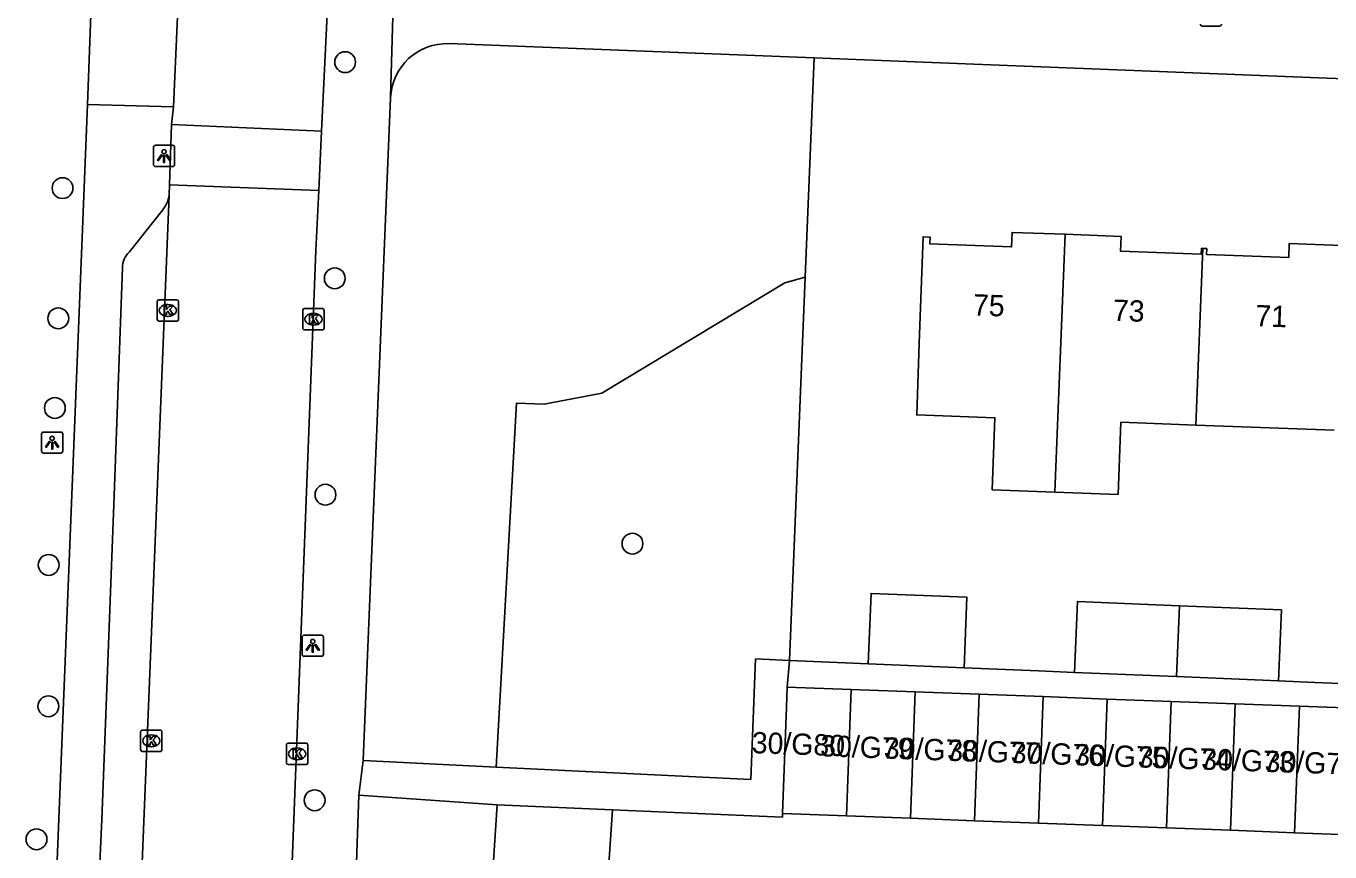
# Model space of a CAD drawing. Extents: x 161355 to 162026, y 386504 to 387459.
# Drawn here: x 161436 to 161497.3, y 386600.8 to 386639.6 of the extents above; entities that cross this region are included whole.
import ezdxf

# ---------------------------------------------------------------- set-up
doc = ezdxf.new("R2010")
doc.units = 0
for name, color, linetype in [('IMGEO_Boom', 7, 'Continuous'), ('IMGEO_Groenvoorziening', 7, 'Continuous'), ('IMGEO_Kolk', 7, 'Continuous'), ('IMGEO_Lichtpunt', 7, 'Continuous'), ('IMGEO_Pand', 7, 'Continuous'), ('IMGEO_Pand_nummerreeks', 7, 'Continuous'), ('IMGEO_Parkeervlak_open', 7, 'Continuous'), ('IMGEO_Rijbaan_lokaal_open', 7, 'Continuous'), ('IMGEO_Voetpad_open', 7, 'Continuous')]:
    doc.layers.add(name, color=color, linetype=linetype)

msp = doc.modelspace()

# ---------------------------------------------------------------- linework, layer by layer
at = {"layer": 'IMGEO_Boom'}
for centre in [(161451.047, 386637.91), (161437.761, 386631.99), (161450.559, 386627.751), (161437.561, 386625.87), (161437.4, 386621.655), (161450.121, 386617.58), (161464.556, 386615.28), (161437.109, 386614.279), (161437.096, 386607.636), (161449.613, 386603.218), (161436.536, 386601.385)]:
    msp.add_circle(centre, 0.489, dxfattribs=at)
at = {"layer": 'IMGEO_Groenvoorziening'}
for points in [[(161473.095, 386638.11), (161472.683, 386627.808)], [(161458.156, 386604.78), (161459.104, 386621.878), (161460.405, 386621.843), (161463.123, 386622.347), (161471.727, 386627.539), (161472.683, 386627.808)], [(161472.683, 386627.808), (161471.937, 386609.792)]]:
    msp.add_lwpolyline(points, dxfattribs=at)
at = {"layer": 'IMGEO_Kolk'}
for p, q in [((161442.211, 386625.817), (161442.211, 386626.669)), ((161442.286, 386626.743), (161443.138, 386626.743)), ((161442.699, 386626.523), (161442.724, 386626.523)), ((161443.212, 386626.669), (161443.212, 386625.817)), ((161442.722, 386625.963), (161442.697, 386625.963)), ((161449.059, 386625.404), (161449.059, 386626.256)), ((161449.134, 386626.33), (161449.986, 386626.33)), ((161449.547, 386626.11), (161449.572, 386626.11)), ((161450.06, 386626.256), (161450.06, 386625.404)), ((161443.138, 386625.743), (161442.286, 386625.743)), ((161449.986, 386625.33), (161449.134, 386625.33)), ((161449.57, 386625.55), (161449.545, 386625.55)), ((161441.434, 386605.588), (161441.434, 386606.44)), ((161441.509, 386606.514), (161442.361, 386606.514)), ((161441.922, 386606.294), (161441.947, 386606.294)), ((161442.435, 386606.44), (161442.435, 386605.588)), ((161441.945, 386605.734), (161441.92, 386605.734)), ((161448.291, 386604.975), (161448.291, 386605.827)), ((161448.366, 386605.901), (161449.218, 386605.901)), ((161448.779, 386605.681), (161448.804, 386605.681)), ((161449.292, 386605.827), (161449.292, 386604.975)), ((161442.361, 386605.514), (161441.509, 386605.514)), ((161448.802, 386605.121), (161448.777, 386605.121)), ((161449.218, 386604.901), (161448.366, 386604.901))]:
    msp.add_line(p, q, dxfattribs=at)
for points in [[(161442.211, 386625.817), (161442.211, 386626.669)], [(161442.286, 386626.743), (161443.138, 386626.743)], [(161443.212, 386626.669), (161443.212, 386625.817)], [(161442.532, 386626.443), (161442.655, 386626.443), (161442.655, 386626.292), (161442.785, 386626.443), (161442.949, 386626.443), (161442.803, 386626.292), (161442.956, 386626.043), (161442.804, 386626.043), (161442.719, 386626.207), (161442.655, 386626.14), (161442.655, 386626.043), (161442.532, 386626.043), (161442.532, 386626.443)], [(161449.059, 386625.404), (161449.059, 386626.256)], [(161449.134, 386626.33), (161449.986, 386626.33)], [(161449.38, 386626.03), (161449.503, 386626.03), (161449.503, 386625.879), (161449.633, 386626.03), (161449.797, 386626.03), (161449.651, 386625.879), (161449.804, 386625.63), (161449.652, 386625.63), (161449.567, 386625.794), (161449.503, 386625.727), (161449.503, 386625.63), (161449.38, 386625.63), (161449.38, 386626.03)], [(161450.06, 386626.256), (161450.06, 386625.404)], [(161443.138, 386625.743), (161442.286, 386625.743)], [(161449.986, 386625.33), (161449.134, 386625.33)], [(161441.434, 386605.588), (161441.434, 386606.44)], [(161441.509, 386606.514), (161442.361, 386606.514)], [(161442.435, 386606.44), (161442.435, 386605.588)], [(161441.755, 386606.214), (161441.878, 386606.214), (161441.878, 386606.063), (161442.008, 386606.214), (161442.172, 386606.214), (161442.026, 386606.063), (161442.179, 386605.814), (161442.027, 386605.814), (161441.942, 386605.978), (161441.878, 386605.911), (161441.878, 386605.814), (161441.755, 386605.814), (161441.755, 386606.214)], [(161448.291, 386604.975), (161448.291, 386605.827)], [(161448.366, 386605.901), (161449.218, 386605.901)], [(161449.292, 386605.827), (161449.292, 386604.975)], [(161442.361, 386605.514), (161441.509, 386605.514)], [(161448.612, 386605.601), (161448.735, 386605.601), (161448.735, 386605.45), (161448.865, 386605.601), (161449.029, 386605.601), (161448.883, 386605.45), (161449.036, 386605.201), (161448.884, 386605.201), (161448.799, 386605.365), (161448.735, 386605.298), (161448.735, 386605.201), (161448.612, 386605.201), (161448.612, 386605.601)], [(161449.218, 386604.901), (161448.366, 386604.901)]]:
    msp.add_lwpolyline(points, dxfattribs=at)
for centre, start, end in [((161442.288, 386626.667), 91.55205, 178.44795), ((161442.288, 386626.667), 91.55205, 178.44795), ((161443.136, 386626.667), 1.55205, 88.44795), ((161443.136, 386626.667), 1.55205, 88.44795), ((161449.136, 386626.254), 91.55205, 178.44795), ((161449.136, 386626.254), 91.55205, 178.44795), ((161449.984, 386626.254), 1.55205, 88.44795), ((161449.984, 386626.254), 1.55205, 88.44795), ((161442.288, 386625.819), 181.55205, 268.44795), ((161442.288, 386625.819), 181.55205, 268.44795), ((161443.136, 386625.819), 271.55205, 358.44795), ((161443.136, 386625.819), 271.55205, 358.44795), ((161449.136, 386625.406), 181.55205, 268.44795), ((161449.136, 386625.406), 181.55205, 268.44795), ((161449.984, 386625.406), 271.55205, 358.44795), ((161449.984, 386625.406), 271.55205, 358.44795), ((161441.511, 386606.438), 91.55205, 178.44795), ((161441.511, 386606.438), 91.55205, 178.44795), ((161442.359, 386606.438), 1.55205, 88.44795), ((161442.359, 386606.438), 1.55205, 88.44795), ((161448.368, 386605.825), 91.55205, 178.44795), ((161448.368, 386605.825), 91.55205, 178.44795), ((161449.216, 386605.825), 1.55205, 88.44795), ((161449.216, 386605.825), 1.55205, 88.44795), ((161441.511, 386605.59), 181.55205, 268.44795), ((161441.511, 386605.59), 181.55205, 268.44795), ((161442.359, 386605.59), 271.55205, 358.44795), ((161442.359, 386605.59), 271.55205, 358.44795), ((161448.368, 386604.977), 181.55205, 268.44795), ((161448.368, 386604.977), 181.55205, 268.44795), ((161449.216, 386604.977), 271.55205, 358.44795), ((161449.216, 386604.977), 271.55205, 358.44795)]:
    msp.add_arc(centre, 0.0765, start, end, dxfattribs=at)
for centre, major_axis, ratio, start_param, end_param in [((161442.698, 386626.243), (-0.387, 0.002), 0.722429, 4.712389, 7.853982), ((161442.723, 386626.243), (-0.39, 0.002), 0.717154, 1.570796, 4.712389), ((161449.546, 386625.83), (-0.387, 0.002), 0.722429, 4.712389, 7.853982), ((161449.571, 386625.83), (-0.39, 0.002), 0.717154, 1.570796, 4.712389), ((161441.921, 386606.014), (-0.387, 0.002), 0.722429, 4.712389, 7.853982), ((161441.946, 386606.014), (-0.39, 0.002), 0.717154, 1.570796, 4.712389), ((161448.778, 386605.401), (-0.387, 0.002), 0.722429, 4.712389, 7.853982), ((161448.803, 386605.401), (-0.39, 0.002), 0.717154, 1.570796, 4.712389)]:
    msp.add_ellipse(centre, major_axis=major_axis, ratio=ratio, start_param=start_param, end_param=end_param, dxfattribs=at)
at = {"layer": 'IMGEO_Lichtpunt'}
for p, q in [((161491.351, 386639.607), (161492.159, 386639.607)), ((161491.351, 386639.607), (161492.159, 386639.607)), ((161442.036, 386633.907), (161442.036, 386633.1)), ((161442.036, 386633.907), (161442.036, 386633.1)), ((161442.938, 386634.002), (161442.13, 386634.002)), ((161442.938, 386634.002), (161442.13, 386634.002)), ((161443.032, 386633.1), (161443.032, 386633.907)), ((161443.032, 386633.1), (161443.032, 386633.907)), ((161442.13, 386633.006), (161442.938, 386633.006)), ((161442.13, 386633.006), (161442.938, 386633.006)), ((161436.774, 386620.432), (161436.774, 386619.625)), ((161436.774, 386620.432), (161436.774, 386619.625)), ((161437.676, 386620.527), (161436.868, 386620.527)), ((161437.676, 386620.527), (161436.868, 386620.527)), ((161437.77, 386619.625), (161437.77, 386620.432)), ((161437.77, 386619.625), (161437.77, 386620.432)), ((161436.868, 386619.531), (161437.676, 386619.531)), ((161436.868, 386619.531), (161437.676, 386619.531)), ((161449.028, 386610.885), (161449.028, 386610.078)), ((161449.028, 386610.885), (161449.028, 386610.078)), ((161449.93, 386610.98), (161449.122, 386610.98)), ((161449.93, 386610.98), (161449.122, 386610.98)), ((161450.024, 386610.078), (161450.024, 386610.885)), ((161450.024, 386610.078), (161450.024, 386610.885)), ((161449.122, 386609.984), (161449.93, 386609.984)), ((161449.122, 386609.984), (161449.93, 386609.984))]:
    msp.add_line(p, q, dxfattribs=at)
for points in [[(161442.41, 386633.571), (161442.449, 386633.543), (161442.261, 386633.281), (161442.223, 386633.308), (161442.41, 386633.571)], [(161442.512, 386633.523), (161442.559, 386633.523), (161442.559, 386633.201), (161442.512, 386633.201), (161442.512, 386633.523)], [(161442.622, 386633.543), (161442.66, 386633.57), (161442.847, 386633.308), (161442.808, 386633.28), (161442.622, 386633.543)], [(161437.148, 386620.096), (161437.187, 386620.068), (161436.999, 386619.806), (161436.961, 386619.833), (161437.148, 386620.096)], [(161437.25, 386620.048), (161437.297, 386620.048), (161437.297, 386619.726), (161437.25, 386619.726), (161437.25, 386620.048)], [(161437.36, 386620.068), (161437.398, 386620.095), (161437.585, 386619.833), (161437.546, 386619.805), (161437.36, 386620.068)], [(161449.402, 386610.549), (161449.441, 386610.521), (161449.253, 386610.259), (161449.215, 386610.286), (161449.402, 386610.549)], [(161449.614, 386610.521), (161449.652, 386610.548), (161449.839, 386610.286), (161449.8, 386610.258), (161449.614, 386610.521)], [(161449.504, 386610.501), (161449.551, 386610.501), (161449.551, 386610.179), (161449.504, 386610.179), (161449.504, 386610.501)]]:
    msp.add_lwpolyline(points, dxfattribs=at)
for centre in [(161442.535, 386633.705), (161437.273, 386620.23), (161449.527, 386610.683)]:
    msp.add_circle(centre, 0.0994, dxfattribs=at)
for centre, start, end in [((161491.351, 386639.701), 180, 270), ((161491.351, 386639.701), 180, 270), ((161492.159, 386639.701), 270, 0), ((161492.159, 386639.701), 270, 360), ((161442.13, 386633.907), 90, 180), ((161442.13, 386633.907), 90, 180), ((161442.938, 386633.907), 0, 90), ((161442.938, 386633.907), 0, 90), ((161442.13, 386633.1), 180, 270), ((161442.13, 386633.1), 180, 270), ((161442.938, 386633.1), 270, 0), ((161442.938, 386633.1), 270, 360), ((161436.868, 386620.432), 90, 180), ((161436.868, 386620.432), 90, 180), ((161437.676, 386620.432), 0, 90), ((161437.676, 386620.432), 0, 90), ((161436.868, 386619.625), 180, 270), ((161436.868, 386619.625), 180, 270), ((161437.676, 386619.625), 270, 0), ((161437.676, 386619.625), 270, 360), ((161449.122, 386610.885), 90, 180), ((161449.122, 386610.885), 90, 180), ((161449.93, 386610.885), 0, 90), ((161449.93, 386610.885), 0, 90), ((161449.122, 386610.078), 180, 270), ((161449.122, 386610.078), 180, 270), ((161449.93, 386610.078), 270, 0), ((161449.93, 386610.078), 270, 360)]:
    msp.add_arc(centre, 0.0946, start, end, dxfattribs=at)
at = {"layer": 'IMGEO_Pand'}
for points in [[(161484.42, 386617.699), (161481.475, 386617.806), (161481.598, 386621.198), (161477.919, 386621.331), (161478.042, 386624.709), (161478.223, 386629.705), (161478.553, 386629.693), (161478.541, 386629.371), (161482.383, 386629.231), (161482.408, 386629.91), (161484.902, 386629.819)], [(161484.902, 386629.819), (161484.42, 386617.699)], [(161484.902, 386629.819), (161487.533, 386629.724), (161487.507, 386629.02), (161491.296, 386628.883), (161491.307, 386629.155), (161491.381, 386629.152)], [(161491.051, 386620.855), (161491.381, 386629.152)], [(161491.381, 386629.152), (161491.56, 386629.145), (161491.55, 386628.868), (161495.415, 386628.727), (161495.439, 386629.386), (161497.891, 386629.297)], [(161491.051, 386620.855), (161487.513, 386620.984), (161487.39, 386617.591), (161484.42, 386617.699)], [(161497.545, 386620.62), (161491.051, 386620.855)], [(161480.151, 386609.442), (161480.282, 386612.763), (161475.772, 386612.944), (161475.639, 386609.628)], [(161490.274, 386612.361), (161485.478, 386612.554), (161485.347, 386609.227)], [(161490.142, 386609.028), (161490.274, 386612.361)], [(161494.936, 386608.829), (161495.069, 386612.169), (161490.274, 386612.361)], [(161475.639, 386609.628), (161480.151, 386609.442)], [(161485.347, 386609.227), (161490.142, 386609.028)], [(161490.142, 386609.028), (161494.936, 386608.829)], [(161471.832, 386608.541), (161471.796, 386607.592), (161471.609, 386602.595)], [(161471.832, 386608.541), (161474.842, 386608.428)], [(161474.842, 386608.428), (161474.62, 386602.482)], [(161477.852, 386608.316), (161474.842, 386608.428)], [(161477.852, 386608.316), (161477.629, 386602.37)], [(161480.862, 386608.203), (161477.852, 386608.316)], [(161480.639, 386602.258), (161480.862, 386608.203)], [(161483.872, 386608.091), (161480.862, 386608.203)], [(161483.872, 386608.091), (161483.649, 386602.145)], [(161486.882, 386607.978), (161483.872, 386608.091)], [(161486.659, 386602.033), (161486.882, 386607.978)], [(161489.891, 386607.866), (161486.882, 386607.978)], [(161489.891, 386607.866), (161489.669, 386601.92)], [(161492.901, 386607.753), (161489.891, 386607.866)], [(161492.679, 386601.808), (161492.901, 386607.753)], [(161495.911, 386607.641), (161492.901, 386607.753)], [(161495.689, 386601.695), (161495.911, 386607.641)], [(161495.911, 386607.641), (161498.921, 386607.528)], [(161474.62, 386602.482), (161471.609, 386602.595)], [(161477.629, 386602.37), (161474.62, 386602.482)], [(161480.639, 386602.258), (161477.629, 386602.37)], [(161483.649, 386602.145), (161480.639, 386602.258)], [(161486.659, 386602.033), (161483.649, 386602.145)], [(161489.669, 386601.92), (161486.659, 386602.033)], [(161492.679, 386601.808), (161489.669, 386601.92)], [(161495.689, 386601.695), (161492.679, 386601.808)], [(161498.699, 386601.583), (161495.689, 386601.695)]]:
    msp.add_lwpolyline(points, dxfattribs=at)
at = {"layer": 'IMGEO_Parkeervlak_open'}
msp.add_lwpolyline([(161458.197, 386602.999), (161457.314, 386589.613)], dxfattribs=at)
at = {"layer": 'IMGEO_Rijbaan_lokaal_open'}
for points in [[(161450.51, 386646.622), (161449.943, 386634.664)], [(161442.98, 386635.811), (161443.358, 386644.313)], [(161442.98, 386635.811), (161442.881, 386634.986)], [(161442.881, 386634.986), (161442.786, 386632.138)], [(161449.943, 386634.664), (161442.881, 386634.986)], [(161449.81, 386631.874), (161449.943, 386634.664)], [(161442.786, 386632.138), (161442.775, 386631.664)], [(161442.786, 386632.138), (161449.81, 386631.874)], [(161440.728, 386580.914), (161442.775, 386631.664)], [(161449.81, 386631.874), (161449.677, 386629.063), (161447.912, 386583.7)], [(161463.62, 386602.769), (161462.71, 386589.372), (161461.53, 386589.425)], [(161471.609, 386602.595), (161471.607, 386602.43), (161463.62, 386602.769)]]:
    msp.add_lwpolyline(points, dxfattribs=at)
at = {"layer": 'IMGEO_Voetpad_open'}
for points in [[(161439.242, 386644.412), (161438.937, 386635.916)], [(161453.43, 386644.013), (161453.403, 386643.819), (161453.179, 386636.298), (161453.182, 386636.23)], [(161455.937, 386638.781), (161473.095, 386638.11)], [(161506.2, 386636.797), (161500, 386637.043), (161473.095, 386638.11)], [(161436.711, 386580.469), (161438.937, 386635.916)], [(161438.937, 386635.916), (161442.98, 386635.811)], [(161451.893, 386605.086), (161453.182, 386636.23)], [(161442.413, 386630.89), (161440.906, 386628.996)], [(161440.573, 386628.239), (161440.169, 386617.127), (161439.605, 386602.315), (161438.792, 386584.526), (161438.792, 386584.415), (161438.801, 386584.304), (161438.82, 386584.195), (161438.849, 386584.088), (161438.888, 386583.983), (161438.936, 386583.883), (161438.992, 386583.787), (161439.057, 386583.697), (161439.095, 386583.651), (161440.338, 386581.897)], [(161458.156, 386604.78), (161470.12, 386604.195), (161470.345, 386609.864), (161471.937, 386609.792)], [(161471.937, 386609.792), (161471.832, 386608.541)], [(161471.937, 386609.792), (161474.556, 386609.673), (161475.639, 386609.628)], [(161480.151, 386609.442), (161483.648, 386609.297), (161485.347, 386609.227)], [(161494.936, 386608.829), (161496.635, 386608.759), (161499.832, 386608.627)], [(161451.688, 386603.457), (161451.893, 386605.086)], [(161451.893, 386605.086), (161458.156, 386604.78)], [(161451.688, 386603.457), (161451.005, 386583.617)], [(161458.197, 386602.999), (161451.688, 386603.457)], [(161463.62, 386602.769), (161458.197, 386602.999)]]:
    msp.add_lwpolyline(points, dxfattribs=at)
for centre, radius, start, end in [((161455.838, 386636.125), 2.658, 87.86886, 177.7276), ((161441.273, 386631.895), 1.52, 318.60595, 351.26304), ((161441.583, 386628.247), 1.01, 132.07808, 180.43308)]:
    msp.add_arc(centre, radius, start, end, dxfattribs=at)

# ---------------------------------------------------------------- texts
at = {"layer": 'IMGEO_Pand_nummerreeks'}
for s, rotation, p in [('75', 357.80977, (161480.551, 386626.011)), ('73', 357.8113, (161487.13, 386625.76)), ('71', 357.80977, (161493.824, 386625.504)), ('30/G80', 358.02507, (161470.152, 386605.435)), ('30/G79', 357.99854, (161473.37, 386605.289)), ('30/G78', 357.99854, (161476.362, 386605.184)), ('30/G77', 357.99854, (161479.345, 386605.08)), ('30/G76', 357.99854, (161482.33, 386604.976)), ('30/G75', 357.99854, (161485.316, 386604.871)), ('30/G74', 357.99854, (161488.302, 386604.767)), ('30/G73', 357.99854, (161491.288, 386604.663)), ('30/G72', 357.99854, (161494.267, 386604.559))]:
    msp.add_text(s, height=1, rotation=rotation, dxfattribs=at).set_placement(p)

doc.saveas('drawing.dxf')
